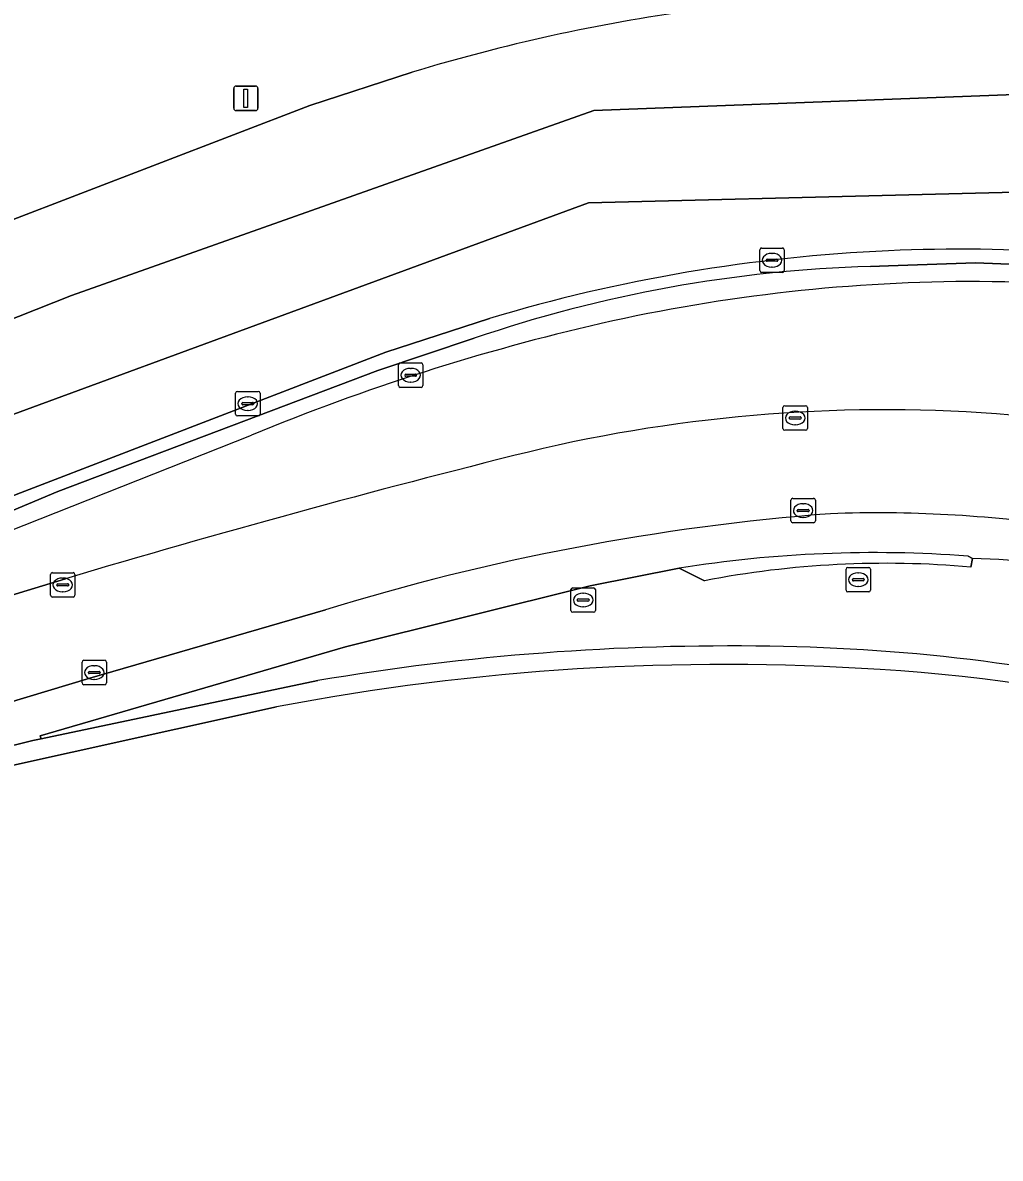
# Model space of a CAD drawing. Extents: x 161477 to 163040, y 383680 to 384871.
# Drawn here: x 162788.54 to 162828.52, y 384140.87 to 384187.31 of the extents above; entities that cross this region are included whole.
import ezdxf

# ---------------------------------------------------------------- set-up
doc = ezdxf.new("R2010")
doc.units = 0
for name, color, linetype in [('IMGEO_Berm_groen', 7, 'Continuous'), ('IMGEO_Berm_open', 7, 'Continuous'), ('IMGEO_Erf', 7, 'Continuous'), ('IMGEO_Fietspad_gesloten', 7, 'Continuous'), ('IMGEO_Gemengd_bos', 7, 'Continuous'), ('IMGEO_Hek', 7, 'Continuous'), ('IMGEO_Kolk', 7, 'Continuous'), ('IMGEO_Rijbaan_lokaal_gesloten', 7, 'Continuous'), ('IMGEO_Rioolput', 7, 'Continuous'), ('IMGEO_Sirene', 7, 'Continuous'), ('IMGEO_Voetpad_open', 7, 'Continuous')]:
    doc.layers.add(name, color=color, linetype=linetype)

msp = doc.modelspace()

# ---------------------------------------------------------------- linework, layer by layer
at = {"layer": 'IMGEO_Berm_groen'}
for points in [[(162778.932, 384175.682), (162784.658, 384177.923), (162800.286, 384183.921), (162804.463, 384185.278)], [(162848.355, 384171.408), (162849.312, 384173.463), (162849.727, 384173.342), (162849.761, 384173.43), (162849.535, 384173.504), (162849.353, 384173.551), (162845.645, 384174.512), (162841.696, 384175.294), (162841.758, 384175.598), (162841.775, 384175.683), (162841.809, 384176.053), (162831.651, 384177.327), (162827.509, 384177.481), (162823.947, 384177.369), (162823.211, 384177.337)], [(162806.998, 384174.401), (162803.062, 384173.09), (162789.969, 384168.133), (162783.547, 384165.434), (162778.015, 384163.354), (162765.485, 384158.49), (162758.905, 384156.171), (162747.599, 384152.708), (162744.817, 384151.584), (162744.187, 384151.311), (162744.539, 384150.261), (162761.259, 384155.735), (162790.285, 384164.568)], [(162827.319, 384165.044), (162827.381, 384165.398), (162827.204, 384165.489)], [(162827.381, 384165.398), (162827.319, 384165.044)], [(162816.421, 384164.486), (162815.385, 384164.997), (162811.742, 384164.276), (162801.741, 384161.786), (162789.247, 384158.147), (162789.287, 384158.019), (162800.604, 384160.401)], [(162815.385, 384164.997), (162816.421, 384164.486)]]:
    msp.add_lwpolyline(points, dxfattribs=at)
for centre, radius, start, end in [((162826.414, 384112.936), 75.599, 97.95217, 106.87941), ((162824.819, 384122.223), 55.137, 91.6713, 108.8575), ((162823.804, 384109.116), 62.363, 85.23122, 103.52275), ((162912.361, 383755.649), 426.752, 103.98591, 106.6221), ((162823.37, 384115.386), 50.25, 85.6241, 99.1433), ((162824.802, 384097.617), 67.83, 78.06192, 87.82108), ((162823.845, 384126.197), 39.002, 84.8895, 100.9727), ((162823.845, 384126.197), 39.002, 84.8895, 100.9727), ((162817.424, 384061.352), 100.467, 89.04201, 99.63792), ((162818.15, 384085.655), 76.156, 76.10983, 89.28215)]:
    msp.add_arc(centre, radius, start, end, dxfattribs=at)
at = {"layer": 'IMGEO_Berm_open'}
for points in [[(162823.211, 384177.337), (162823.947, 384177.369), (162827.509, 384177.481), (162831.651, 384177.327), (162841.809, 384176.053), (162841.775, 384175.683), (162845.76, 384174.925), (162849.692, 384173.927), (162852.062, 384173.201), (162854.926, 384172.193), (162855.481, 384171.964), (162858.617, 384170.671), (162858.697, 384170.632), (162862.276, 384168.899), (162865.819, 384166.908), (162866.334, 384167.355), (162866.537, 384167.647)], [(162807.633, 384175.212), (162803.395, 384173.828), (162777.808, 384163.989), (162765.272, 384159.144), (162757.138, 384156.307), (162748.962, 384153.847), (162747.653, 384153.402), (162745.186, 384152.491), (162725.731, 384144.744)], [(162744.539, 384150.261), (162744.187, 384151.311), (162744.817, 384151.584), (162747.599, 384152.708), (162758.905, 384156.171), (162765.485, 384158.49), (162778.015, 384163.354), (162783.547, 384165.434), (162789.969, 384168.133), (162803.062, 384173.09), (162806.998, 384174.401)]]:
    msp.add_lwpolyline(points, dxfattribs=at)
for centre, radius, start, end in [((162826.962, 384110.719), 67.327, 92.56059, 106.68384), ((162826.96, 384110.878), 67.168, 86.14112, 92.56472), ((162824.819, 384122.223), 55.137, 91.6713, 108.8575)]:
    msp.add_arc(centre, radius, start, end, dxfattribs=at)
at = {"layer": 'IMGEO_Erf'}
msp.add_lwpolyline([(162798.926, 384159.33), (162786.436, 384156.561), (162774.712, 384153.21), (162758.143, 384148.027), (162747.545, 384144.493), (162690.866, 384125.557), (162687.83, 384124.545), (162677.779, 384121.339), (162673.066, 384120.031), (162686.326, 384070.434), (162688.461, 384062.449), (162691.841, 384062.161), (162692.367, 384062.116), (162692.853, 384062.075), (162705.998, 384060.956), (162860.58, 384047.792)], dxfattribs=at)
for centre, radius, start, end in [((162817.215, 384063.665), 97.397, 86.23183, 100.82317), ((162820.093, 384098.772), 62.179, 62.03219, 86.75229)]:
    msp.add_arc(centre, radius, start, end, dxfattribs=at)
at = {"layer": 'IMGEO_Fietspad_gesloten'}
for points in [[(162790.285, 384164.568), (162761.259, 384155.735), (162744.539, 384150.261), (162721.998, 384142.415), (162707.979, 384137.633), (162708.064, 384137.346), (162709.266, 384133.583), (162745.312, 384146.087), (162763.477, 384152.118)], [(162763.477, 384152.118), (162791.288, 384160.5), (162800.924, 384163.294)]]:
    msp.add_lwpolyline(points, dxfattribs=at)
for centre, radius, start, end in [((162823.804, 384109.116), 62.363, 85.23122, 103.52275), ((162912.361, 383755.649), 426.752, 103.98591, 106.6221), ((162828.829, 384072.976), 94.531, 94.39983, 107.16928), ((162823.504, 384114.338), 52.925, 81.6869, 92.0866)]:
    msp.add_arc(centre, radius, start, end, dxfattribs=at)
at = {"layer": 'IMGEO_Gemengd_bos'}
msp.add_lwpolyline([(162800.604, 384160.401), (162789.287, 384158.019), (162788.95, 384157.948), (162786.015, 384157.231), (162775.77, 384154.281), (162757.778, 384148.654), (162747.323, 384145.209), (162747.545, 384144.493), (162758.143, 384148.027), (162774.712, 384153.21), (162786.436, 384156.561), (162798.926, 384159.33)], dxfattribs=at)
for centre, radius, start, end in [((162817.424, 384061.352), 100.467, 89.04201, 99.63792), ((162818.15, 384085.655), 76.156, 76.10983, 89.28215), ((162817.215, 384063.665), 97.397, 86.23183, 100.82317), ((162820.093, 384098.772), 62.179, 62.03219, 86.75229)]:
    msp.add_arc(centre, radius, start, end, dxfattribs=at)
at = {"layer": 'IMGEO_Hek'}
msp.add_lwpolyline([(162773.262, 384160.694), (162797.898, 384170.442)], dxfattribs=at)
for centre, radius, start, end in [((162827.601, 384106.877), 69.848, 89.93921, 102.73793), ((162826.121, 384075.125), 101.612, 84.44683, 89.12375), ((162832.468, 384086.802), 90.502, 102.94114, 112.45631)]:
    msp.add_arc(centre, radius, start, end, dxfattribs=at)
at = {"layer": 'IMGEO_Kolk'}
for p, q in [((162818.686, 384177.167), (162818.686, 384178.019)), ((162818.761, 384178.093), (162819.613, 384178.093)), ((162819.174, 384177.873), (162819.199, 384177.873)), ((162819.687, 384178.019), (162819.687, 384177.167)), ((162818.945, 384177.587), (162818.945, 384177.599)), ((162819.383, 384177.55), (162818.985, 384177.55)), ((162818.988, 384177.636), (162819.386, 384177.636)), ((162819.429, 384177.599), (162819.429, 384177.587)), ((162819.613, 384177.093), (162818.761, 384177.093)), ((162819.197, 384177.313), (162819.172, 384177.313)), ((162797.244, 384171.301), (162797.244, 384172.153)), ((162797.319, 384172.227), (162798.171, 384172.227)), ((162797.732, 384172.007), (162797.757, 384172.007)), ((162798.245, 384172.153), (162798.245, 384171.301)), ((162797.503, 384171.721), (162797.503, 384171.733)), ((162797.941, 384171.684), (162797.543, 384171.684)), ((162797.546, 384171.77), (162797.944, 384171.77)), ((162797.755, 384171.447), (162797.73, 384171.447)), ((162797.987, 384171.733), (162797.987, 384171.721)), ((162819.634, 384170.716), (162819.634, 384171.568)), ((162819.709, 384171.642), (162820.561, 384171.642)), ((162820.122, 384171.422), (162820.147, 384171.422)), ((162820.635, 384171.568), (162820.635, 384170.716)), ((162798.171, 384171.227), (162797.319, 384171.227)), ((162819.893, 384171.136), (162819.893, 384171.148)), ((162820.331, 384171.099), (162819.933, 384171.099)), ((162819.936, 384171.185), (162820.334, 384171.185)), ((162820.377, 384171.148), (162820.377, 384171.136)), ((162820.561, 384170.642), (162819.709, 384170.642)), ((162820.145, 384170.862), (162820.12, 384170.862)), ((162819.959, 384166.93), (162819.959, 384167.782)), ((162820.034, 384167.856), (162820.886, 384167.856)), ((162820.447, 384167.636), (162820.472, 384167.636)), ((162820.96, 384167.782), (162820.96, 384166.93)), ((162820.218, 384167.35), (162820.218, 384167.362)), ((162820.656, 384167.313), (162820.258, 384167.313)), ((162820.261, 384167.399), (162820.659, 384167.399)), ((162820.702, 384167.362), (162820.702, 384167.35)), ((162820.886, 384166.856), (162820.034, 384166.856)), ((162820.47, 384167.076), (162820.445, 384167.076)), ((162789.676, 384163.89), (162789.676, 384164.742)), ((162789.751, 384164.816), (162790.603, 384164.816)), ((162790.164, 384164.596), (162790.189, 384164.596)), ((162790.677, 384164.742), (162790.677, 384163.89)), ((162789.935, 384164.31), (162789.935, 384164.322)), ((162790.373, 384164.273), (162789.975, 384164.273)), ((162789.978, 384164.359), (162790.376, 384164.359)), ((162790.187, 384164.036), (162790.162, 384164.036)), ((162790.419, 384164.322), (162790.419, 384164.31)), ((162790.603, 384163.816), (162789.751, 384163.816)), ((162790.964, 384160.306), (162790.964, 384161.158)), ((162791.039, 384161.232), (162791.891, 384161.232)), ((162791.965, 384161.158), (162791.965, 384160.306)), ((162791.223, 384160.726), (162791.223, 384160.738)), ((162791.661, 384160.689), (162791.263, 384160.689)), ((162791.266, 384160.775), (162791.664, 384160.775)), ((162791.452, 384161.012), (162791.477, 384161.012)), ((162791.707, 384160.738), (162791.707, 384160.726)), ((162791.891, 384160.232), (162791.039, 384160.232)), ((162791.475, 384160.452), (162791.45, 384160.452))]:
    msp.add_line(p, q, dxfattribs=at)
for points in [[(162818.686, 384177.167), (162818.686, 384178.019)], [(162818.761, 384178.093), (162819.613, 384178.093)], [(162819.687, 384178.019), (162819.687, 384177.167)], [(162819.613, 384177.093), (162818.761, 384177.093)], [(162797.244, 384171.301), (162797.244, 384172.153)], [(162797.319, 384172.227), (162798.171, 384172.227)], [(162798.245, 384172.153), (162798.245, 384171.301)], [(162819.634, 384170.716), (162819.634, 384171.568)], [(162819.709, 384171.642), (162820.561, 384171.642)], [(162820.635, 384171.568), (162820.635, 384170.716)], [(162798.171, 384171.227), (162797.319, 384171.227)], [(162820.561, 384170.642), (162819.709, 384170.642)], [(162819.959, 384166.93), (162819.959, 384167.782)], [(162820.034, 384167.856), (162820.886, 384167.856)], [(162820.96, 384167.782), (162820.96, 384166.93)], [(162820.886, 384166.856), (162820.034, 384166.856)], [(162789.676, 384163.89), (162789.676, 384164.742)], [(162789.751, 384164.816), (162790.603, 384164.816)], [(162790.677, 384164.742), (162790.677, 384163.89)], [(162790.603, 384163.816), (162789.751, 384163.816)], [(162790.964, 384160.306), (162790.964, 384161.158)], [(162791.039, 384161.232), (162791.891, 384161.232)], [(162791.965, 384161.158), (162791.965, 384160.306)], [(162791.891, 384160.232), (162791.039, 384160.232)]]:
    msp.add_lwpolyline(points, dxfattribs=at)
for centre, radius, start, end in [((162818.763, 384178.017), 0.0765, 91.552, 178.448), ((162818.763, 384178.017), 0.0765, 91.552, 178.448), ((162819.611, 384178.017), 0.0765, 1.552, 88.448), ((162819.611, 384178.017), 0.0765, 1.552, 88.448), ((162818.985, 384177.596), 0.0403, 85.8775, 175.7526), ((162818.982, 384177.586), 0.0366, 178.938, 274.7102), ((162819.386, 384177.593), 0.043, 264.8664, 352.4533), ((162819.39, 384177.598), 0.0386, 1.7309, 96.639), ((162818.763, 384177.169), 0.0765, 181.552, 268.448), ((162818.763, 384177.169), 0.0765, 181.552, 268.448), ((162819.611, 384177.169), 0.0765, 271.552, 358.448), ((162819.611, 384177.169), 0.0765, 271.552, 358.448), ((162797.321, 384172.151), 0.0765, 91.552, 178.448), ((162797.321, 384172.151), 0.0765, 91.552, 178.448), ((162798.169, 384172.151), 0.0765, 1.552, 88.448), ((162798.169, 384172.151), 0.0765, 1.552, 88.448), ((162797.543, 384171.73), 0.0403, 85.8775, 175.7526), ((162797.54, 384171.72), 0.0366, 178.938, 274.7102), ((162797.944, 384171.727), 0.043, 264.8664, 352.4533), ((162797.948, 384171.732), 0.0386, 1.7309, 96.639), ((162819.711, 384171.566), 0.0765, 91.552, 178.448), ((162819.711, 384171.566), 0.0765, 91.552, 178.448), ((162820.559, 384171.566), 0.0765, 1.552, 88.448), ((162820.559, 384171.566), 0.0765, 1.552, 88.448), ((162797.321, 384171.303), 0.0765, 181.552, 268.448), ((162797.321, 384171.303), 0.0765, 181.552, 268.448), ((162798.169, 384171.303), 0.0765, 271.552, 358.448), ((162798.169, 384171.303), 0.0765, 271.552, 358.448), ((162819.933, 384171.145), 0.0403, 85.8775, 175.7526), ((162819.93, 384171.135), 0.0366, 178.938, 274.7102), ((162820.334, 384171.142), 0.043, 264.8664, 352.4533), ((162820.338, 384171.147), 0.0386, 1.7309, 96.639), ((162819.711, 384170.718), 0.0765, 181.552, 268.448), ((162819.711, 384170.718), 0.0765, 181.552, 268.448), ((162820.559, 384170.718), 0.0765, 271.552, 358.448), ((162820.559, 384170.718), 0.0765, 271.552, 358.448), ((162820.036, 384167.78), 0.0765, 91.552, 178.448), ((162820.036, 384167.78), 0.0765, 91.552, 178.448), ((162820.884, 384167.78), 0.0765, 1.552, 88.448), ((162820.884, 384167.78), 0.0765, 1.552, 88.448), ((162820.258, 384167.359), 0.0403, 85.8775, 175.7526), ((162820.255, 384167.349), 0.0366, 178.938, 274.7102), ((162820.659, 384167.356), 0.043, 264.8664, 352.4533), ((162820.663, 384167.361), 0.0386, 1.7309, 96.639), ((162820.036, 384166.932), 0.0765, 181.552, 268.448), ((162820.036, 384166.932), 0.0765, 181.552, 268.448), ((162820.884, 384166.932), 0.0765, 271.552, 358.448), ((162820.884, 384166.932), 0.0765, 271.552, 358.448), ((162789.753, 384164.74), 0.0765, 91.552, 178.448), ((162789.753, 384164.74), 0.0765, 91.552, 178.448), ((162790.601, 384164.74), 0.0765, 1.552, 88.448), ((162790.601, 384164.74), 0.0765, 1.552, 88.448), ((162789.975, 384164.319), 0.0403, 85.8775, 175.7526), ((162789.972, 384164.309), 0.0366, 178.938, 274.7102), ((162790.376, 384164.316), 0.043, 264.8664, 352.4533), ((162790.38, 384164.321), 0.0386, 1.7309, 96.639), ((162789.753, 384163.892), 0.0765, 181.552, 268.448), ((162789.753, 384163.892), 0.0765, 181.552, 268.448), ((162790.601, 384163.892), 0.0765, 271.552, 358.448), ((162790.601, 384163.892), 0.0765, 271.552, 358.448), ((162791.041, 384161.156), 0.0765, 91.552, 178.448), ((162791.041, 384161.156), 0.0765, 91.552, 178.448), ((162791.889, 384161.156), 0.0765, 1.552, 88.448), ((162791.889, 384161.156), 0.0765, 1.552, 88.448), ((162791.263, 384160.735), 0.0403, 85.8775, 175.7526), ((162791.26, 384160.725), 0.0366, 178.938, 274.7102), ((162791.664, 384160.732), 0.043, 264.8664, 352.4533), ((162791.668, 384160.737), 0.0386, 1.7309, 96.639), ((162791.041, 384160.308), 0.0765, 181.552, 268.448), ((162791.041, 384160.308), 0.0765, 181.552, 268.448), ((162791.889, 384160.308), 0.0765, 271.552, 358.448), ((162791.889, 384160.308), 0.0765, 271.552, 358.448)]:
    msp.add_arc(centre, radius, start, end, dxfattribs=at)
for centre, major_axis, ratio, start_param, end_param in [((162819.173, 384177.593), (-0.387, 0.002), 0.722429, 4.712389, 7.853982), ((162819.198, 384177.593), (-0.39, 0.002), 0.717154, 1.570796, 4.712389), ((162797.731, 384171.727), (-0.387, 0.002), 0.722429, 4.712389, 7.853982), ((162797.756, 384171.727), (-0.39, 0.002), 0.717154, 1.570796, 4.712389), ((162820.121, 384171.142), (-0.387, 0.002), 0.722429, 4.712389, 7.853982), ((162820.146, 384171.142), (-0.39, 0.002), 0.717154, 1.570796, 4.712389), ((162820.446, 384167.356), (-0.387, 0.002), 0.722429, 4.712389, 7.853982), ((162820.471, 384167.356), (-0.39, 0.002), 0.717154, 1.570796, 4.712389), ((162790.163, 384164.316), (-0.387, 0.002), 0.722429, 4.712389, 7.853982), ((162790.188, 384164.316), (-0.39, 0.002), 0.717154, 1.570796, 4.712389), ((162791.451, 384160.732), (-0.387, 0.002), 0.722429, 4.712389, 7.853982), ((162791.476, 384160.732), (-0.39, 0.002), 0.717154, 1.570796, 4.712389)]:
    msp.add_ellipse(centre, major_axis=major_axis, ratio=ratio, start_param=start_param, end_param=end_param, dxfattribs=at)
at = {"layer": 'IMGEO_Rijbaan_lokaal_gesloten'}
for points in [[(162804.463, 384185.278), (162800.286, 384183.921), (162784.658, 384177.923), (162778.932, 384175.682), (162770.966, 384172.605), (162759.586, 384168.208), (162745.801, 384163.034), (162725.868, 384155.944), (162709.371, 384150.279), (162698.674, 384146.845), (162684.249, 384142.419)], [(162675.719, 384136.324), (162712.879, 384147.672), (162738.69, 384156.795), (162766.949, 384166.808), (162790.535, 384176.153), (162811.896, 384183.719), (162833.796, 384184.545)], [(162841.697, 384176.906), (162837.879, 384180.597), (162811.674, 384179.936), (162768.062, 384163.915), (162722.002, 384147.227), (162669.934, 384130.761), (162609.236, 384114.248)], [(162745.186, 384152.491), (162747.653, 384153.402), (162748.962, 384153.847), (162757.138, 384156.307), (162765.272, 384159.144), (162777.808, 384163.989), (162803.395, 384173.828), (162807.633, 384175.212)]]:
    msp.add_lwpolyline(points, dxfattribs=at)
msp.add_lwpolyline([(162837.879, 384180.597), (162833.796, 384184.545), (162811.896, 384183.719), (162790.535, 384176.153), (162766.949, 384166.808), (162738.69, 384156.795), (162712.879, 384147.672), (162675.719, 384136.324), (162642.12, 384126.533), (162609.421, 384117.982), (162609.236, 384114.248), (162669.934, 384130.761), (162722.002, 384147.227), (162768.062, 384163.915), (162811.674, 384179.936)], close=True, dxfattribs=at)
for centre, radius, start, end in [((162826.414, 384112.936), 75.599, 97.95217, 106.87941), ((162826.962, 384110.719), 67.327, 92.56059, 106.68384), ((162826.96, 384110.878), 67.168, 86.14112, 92.56472)]:
    msp.add_arc(centre, radius, start, end, dxfattribs=at)
at = {"layer": 'IMGEO_Rioolput'}
for p, q in [((162803.909, 384172.466), (162803.909, 384173.318)), ((162803.984, 384173.392), (162804.836, 384173.392)), ((162804.91, 384173.318), (162804.91, 384172.466)), ((162804.168, 384172.886), (162804.168, 384172.898)), ((162804.606, 384172.849), (162804.208, 384172.849)), ((162804.211, 384172.935), (162804.609, 384172.935)), ((162804.397, 384173.172), (162804.422, 384173.172)), ((162804.652, 384172.898), (162804.652, 384172.886)), ((162804.836, 384172.392), (162803.984, 384172.392)), ((162804.42, 384172.612), (162804.395, 384172.612)), ((162822.214, 384164.104), (162822.214, 384164.956)), ((162822.289, 384165.03), (162823.141, 384165.03)), ((162823.215, 384164.956), (162823.215, 384164.104)), ((162822.473, 384164.524), (162822.473, 384164.536)), ((162822.911, 384164.487), (162822.513, 384164.487)), ((162822.516, 384164.573), (162822.914, 384164.573)), ((162822.702, 384164.81), (162822.727, 384164.81)), ((162822.957, 384164.536), (162822.957, 384164.524)), ((162810.963, 384163.271), (162810.963, 384164.123)), ((162811.038, 384164.197), (162811.89, 384164.197)), ((162811.451, 384163.977), (162811.476, 384163.977)), ((162811.964, 384164.123), (162811.964, 384163.271)), ((162823.141, 384164.03), (162822.289, 384164.03)), ((162822.725, 384164.25), (162822.7, 384164.25)), ((162811.222, 384163.691), (162811.222, 384163.703)), ((162811.66, 384163.654), (162811.262, 384163.654)), ((162811.265, 384163.74), (162811.663, 384163.74)), ((162811.706, 384163.703), (162811.706, 384163.691)), ((162811.89, 384163.197), (162811.038, 384163.197)), ((162811.474, 384163.417), (162811.449, 384163.417))]:
    msp.add_line(p, q, dxfattribs=at)
for points in [[(162803.909, 384172.466), (162803.909, 384173.318)], [(162803.984, 384173.392), (162804.836, 384173.392)], [(162804.91, 384173.318), (162804.91, 384172.466)], [(162804.836, 384172.392), (162803.984, 384172.392)], [(162822.214, 384164.104), (162822.214, 384164.956)], [(162822.289, 384165.03), (162823.141, 384165.03)], [(162823.215, 384164.956), (162823.215, 384164.104)], [(162810.963, 384163.271), (162810.963, 384164.123)], [(162811.038, 384164.197), (162811.89, 384164.197)], [(162811.964, 384164.123), (162811.964, 384163.271)], [(162823.141, 384164.03), (162822.289, 384164.03)], [(162811.89, 384163.197), (162811.038, 384163.197)]]:
    msp.add_lwpolyline(points, dxfattribs=at)
for centre, radius, start, end in [((162803.986, 384173.316), 0.0765, 91.552, 178.448), ((162803.986, 384173.316), 0.0765, 91.552, 178.448), ((162804.834, 384173.316), 0.0765, 1.552, 88.448), ((162804.834, 384173.316), 0.0765, 1.552, 88.448), ((162804.208, 384172.895), 0.0403, 85.8775, 175.7526), ((162804.205, 384172.885), 0.0366, 178.938, 274.7102), ((162804.609, 384172.892), 0.043, 264.8664, 352.4533), ((162804.613, 384172.897), 0.0386, 1.7309, 96.639), ((162803.986, 384172.468), 0.0765, 181.552, 268.448), ((162803.986, 384172.468), 0.0765, 181.552, 268.448), ((162804.834, 384172.468), 0.0765, 271.552, 358.448), ((162804.834, 384172.468), 0.0765, 271.552, 358.448), ((162822.291, 384164.954), 0.0765, 91.552, 178.448), ((162822.291, 384164.954), 0.0765, 91.552, 178.448), ((162823.139, 384164.954), 0.0765, 1.552, 88.448), ((162823.139, 384164.954), 0.0765, 1.552, 88.448), ((162822.513, 384164.533), 0.0403, 85.8775, 175.7526), ((162822.51, 384164.523), 0.0366, 178.938, 274.7102), ((162822.914, 384164.53), 0.043, 264.8664, 352.4533), ((162822.918, 384164.535), 0.0386, 1.7309, 96.639), ((162811.04, 384164.121), 0.0765, 91.552, 178.448), ((162811.04, 384164.121), 0.0765, 91.552, 178.448), ((162811.888, 384164.121), 0.0765, 1.552, 88.448), ((162811.888, 384164.121), 0.0765, 1.552, 88.448), ((162822.291, 384164.106), 0.0765, 181.552, 268.448), ((162822.291, 384164.106), 0.0765, 181.552, 268.448), ((162823.139, 384164.106), 0.0765, 271.552, 358.448), ((162823.139, 384164.106), 0.0765, 271.552, 358.448), ((162811.262, 384163.7), 0.0403, 85.8775, 175.7526), ((162811.259, 384163.69), 0.0366, 178.938, 274.7102), ((162811.663, 384163.697), 0.043, 264.8664, 352.4533), ((162811.667, 384163.702), 0.0386, 1.7309, 96.639), ((162811.04, 384163.273), 0.0765, 181.552, 268.448), ((162811.04, 384163.273), 0.0765, 181.552, 268.448), ((162811.888, 384163.273), 0.0765, 271.552, 358.448), ((162811.888, 384163.273), 0.0765, 271.552, 358.448)]:
    msp.add_arc(centre, radius, start, end, dxfattribs=at)
for centre, major_axis, ratio, start_param, end_param in [((162804.396, 384172.892), (-0.387, 0.002), 0.722429, 4.712389, 7.853982), ((162804.421, 384172.892), (-0.39, 0.002), 0.717154, 1.570796, 4.712389), ((162822.701, 384164.53), (-0.387, 0.002), 0.722429, 4.712389, 7.853982), ((162822.726, 384164.53), (-0.39, 0.002), 0.717154, 1.570796, 4.712389), ((162811.45, 384163.697), (-0.387, 0.002), 0.722429, 4.712389, 7.853982), ((162811.475, 384163.697), (-0.39, 0.002), 0.717154, 1.570796, 4.712389)]:
    msp.add_ellipse(centre, major_axis=major_axis, ratio=ratio, start_param=start_param, end_param=end_param, dxfattribs=at)
at = {"layer": 'IMGEO_Sirene'}
for p, q in [((162797.168, 384183.814), (162797.168, 384184.614)), ((162797.168, 384184.614), (162797.168, 384183.814)), ((162797.268, 384184.714), (162798.058, 384184.714)), ((162798.058, 384184.714), (162797.268, 384184.714)), ((162798.158, 384184.614), (162798.158, 384183.814)), ((162798.158, 384183.814), (162798.158, 384184.614)), ((162798.058, 384183.714), (162797.268, 384183.714)), ((162797.268, 384183.714), (162798.058, 384183.714))]:
    msp.add_line(p, q, dxfattribs=at)
msp.add_lwpolyline([(162797.588, 384184.589), (162797.738, 384184.589), (162797.738, 384183.839), (162797.588, 384183.839), (162797.588, 384184.589)], dxfattribs=at)
for centre, start, end in [((162797.268, 384184.614), 90, 180), ((162797.268, 384184.614), 90, 180), ((162798.058, 384184.614), 0, 90), ((162798.058, 384184.614), 360, 90), ((162797.268, 384183.814), 180, 270), ((162797.268, 384183.814), 180, 270), ((162798.058, 384183.814), 270, 0), ((162798.058, 384183.814), 270, 0)]:
    msp.add_arc(centre, 0.1, start, end, dxfattribs=at)
at = {"layer": 'IMGEO_Voetpad_open'}
for points in [[(162827.204, 384165.489), (162827.381, 384165.398)], [(162687.83, 384124.545), (162690.866, 384125.557), (162747.545, 384144.493), (162747.323, 384145.209), (162757.778, 384148.654), (162775.77, 384154.281), (162786.015, 384157.231), (162788.95, 384157.948), (162789.287, 384158.019), (162789.247, 384158.147), (162801.741, 384161.786), (162811.742, 384164.276), (162815.385, 384164.997)], [(162800.924, 384163.294), (162791.288, 384160.5), (162763.477, 384152.118), (162745.312, 384146.087), (162709.266, 384133.583), (162693.769, 384128.44), (162687.316, 384126.293)]]:
    msp.add_lwpolyline(points, dxfattribs=at)
for centre, radius, start, end in [((162828.829, 384072.976), 94.531, 94.39983, 107.16928), ((162823.504, 384114.338), 52.925, 81.6869, 92.0866), ((162823.37, 384115.386), 50.25, 85.6241, 99.1433), ((162824.802, 384097.617), 67.83, 78.06192, 87.82108)]:
    msp.add_arc(centre, radius, start, end, dxfattribs=at)

doc.saveas('drawing.dxf')
